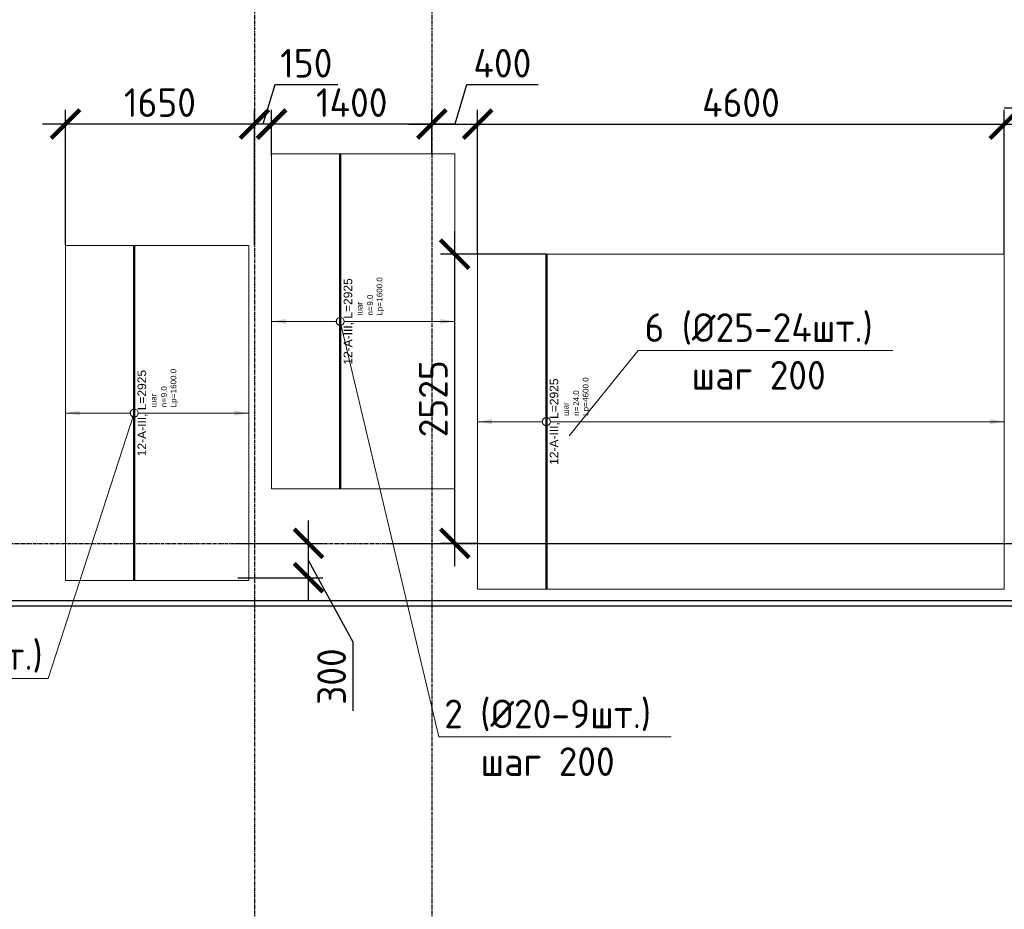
# Model space of a CAD drawing. Header units: millimetres. Extents: x -93479 to 1057970, y -66333 to 172656.
# Tile 384 of 473: x 826339 to 834939, y 32206 to 39975. Entities that reach past the tile are written whole.
import ezdxf
from ezdxf import colors
from ezdxf.entities.mleader import LeaderData, LeaderLine
from ezdxf.enums import TextEntityAlignment as Align
from ezdxf.math import Vec2, Vec3

# ---------------------------------------------------------------- set-up
doc = ezdxf.new("R2010")
doc.units = ezdxf.units.MM
doc.set_wipeout_variables(frame=1)
for name, pattern in [('01 Штриховая _4 мм_', [6, 3.5, -2.5]), ('______5', [1100, 800, -100, 100, -100]), ('GOST2.303 4', [7, 5, -2, 0]), ('осевая', [50.8, 31.75, -6.35, 6.35, -6.35])]:
    doc.linetypes.add(name, pattern=pattern)
for name, color, linetype, lineweight in [('0 Фундамент', 5, 'Continuous', 30), ('АрмСтер', 2, 'Continuous', 50), ('контур распр. стерхней', 2, 'GOST2.303 4', 20), ('Оси', 40, '______5', 18), ('подоснова', 151, 'Continuous', 5), ('РАЗМЕРЫ', 7, 'Continuous', 9)]:
    doc.layers.add(name, color=color, linetype=linetype, lineweight=lineweight)
doc.layers.add('АрмСтер_атрибуты', color=2, linetype='Continuous', lineweight=0, plot=False)
doc.styles.add('GOST-2.304_Type-B', font='GOST_Common.ttf')
doc.styles.get("Standard").update_dxf_attribs({"font": 'arial.ttf'})
doc.styles.add('Аннотативный', font='arial.ttf')
doc.dimstyles.new('СПДС', dxfattribs={"dimscale": 100, "dimtxt": 2.5, "dimasz": 2.5, "dimexe": 1.25, "dimexo": 0, "dimtad": 1, "dimdec": 0, "dimtxsty": 'GOST-2.304_Type-B', "dimblk": 'ARCHTICK', "dimcen": 2.5, "dimdle": 2, "dimadec": 0, "dimazin": 2, "dimtfac": 0.75, "dimtdec": 0, "dimtmove": 1, "dimatfit": 3, "dimfxl": 1, "dimtolj": 1, "dimarcsym": 1})

# ---------------------------------------------------------------- blocks, each defined once
blk = doc.blocks.new('оси')
at = {"layer": 'Оси', "color": 7, "linetype": 'осевая', "lineweight": 25, "transparency": 33554687}
for p, q in [((24563.5, 151.4), (24563.5, -36280.2)), ((26113.5, 151.4), (26113.5, -36280.2)), ((-11815.1, -20006.9), (53620.6, -20006.9)), ((-11416.6, -20506.9), (53620.6, -20506.9))]:
    blk.add_line(p, q, dxfattribs=at)
blk = doc.blocks.new('*U736')
at = {"layer": 'РАЗМЕРЫ'}
for p, q in [((112.5, 600), (-112.5, 600)), ((112.5, -1000), (-112.5, -1000))]:
    blk.add_line(p, q, dxfattribs=at)
at = {"layer": 'РАЗМЕРЫ', "ltscale": 15}
blk.add_line((0, -1000), (0, 600), dxfattribs=at)
at = {"layer": 'РАЗМЕРЫ'}
for points in [[(0, 600), (20.9, 474.8), (-20.9, 474.8)], [(0, -1000), (20.9, -874.8), (-20.9, -874.8)]]:
    blk.add_solid(points, dxfattribs=at)
at = {"layer": 'АрмСтер_атрибуты', "color": 215, "ltscale": 15, "style": 'Аннотативный'}
for s, p in [('шаг', (51.4, -194.2)), ('n=', (51.4, -285.1)), ('Lр=', (50.2, -367.8))]:
    blk.add_text(s, height=50, dxfattribs=at).set_placement(p)
at = {"layer": 'АрмСтер_атрибуты', "style": 'Аннотативный', "flags": 8}
blk.add_attdef('ПОЗ', (110, 29.6), '', height=75, dxfattribs=at)
at = {"layer": 'АрмСтер_атрибуты', "color": 215, "style": 'Аннотативный'}
for tag, p, flags in [('ШАГ', (190.9, -194.2), 10), ('КОЛ', (138, -285.1), 8), ('ШИРИНА', (172.9, -367.8), 8)]:
    blk.add_attdef(tag, p, '', height=50, dxfattribs=dict(at, flags=flags))
at = {"layer": 'АрмСтер_атрибуты', "flags": 9}
for tag, p in [('МАССА', (-1033.5, -1010.5)), ('ОБОЗНАЧЕНИЕ', (-1033.5, -1124.4))]:
    blk.add_attdef(tag, p, '', height=75, dxfattribs=at)
at = {"linetype": 'Continuous', "lineweight": 0}
blk.add_wipeout([(35, 0), (28.3, 20.6), (10.8, 33.3), (-10.8, 33.3), (-28.3, 20.6), (-35, 0), (-28.3, -20.6), (-10.8, -33.3), (10.8, -33.3), (28.3, -20.6)], dxfattribs=at)
at = {"color": 0, "linetype": 'ByBlock', "lineweight": -2, "ltscale": 100}
blk.add_line((-1462.5, 0), (1462.5, 0), dxfattribs=at)
at = {"layer": 'РАЗМЕРЫ'}
blk.add_circle((0, 0), 35, dxfattribs=at)
at = {"layer": 'АрмСтер_атрибуты', "style": 'Аннотативный', "flags": 8}
blk.add_attdef('НАИМЕНОВАНИЕ', text='', height=75, dxfattribs=at).set_placement((0, -29.3), align=Align.TOP_CENTER)
blk = doc.blocks.new('_None')
blk = doc.blocks.new('_ArchTick')
at = {"color": 0, "linetype": 'ByBlock', "const_width": 0.15}
blk.add_lwpolyline([(-0.5, -0.5), (0.5, 0.5)], dxfattribs=at)
blk = doc.blocks.new('*D818')
at = {"layer": 'DEFPOINTS', "color": 0, "ltscale": 100, "transparency": 16777216}
for p in [(826738.5, 39063.3), (826738.5, 38002.1), (828388.5, 38002.1)]:
    blk.add_point(p, dxfattribs=at)
at = {"layer": 'РАЗМЕРЫ', "color": 0, "lineweight": -2, "transparency": 16777216}
for p, q in [((826738.5, 38002.1), (826738.5, 39188.3)), ((828388.5, 38002.1), (828388.5, 39188.3)), ((828588.5, 39063.3), (826538.5, 39063.3))]:
    blk.add_line(p, q, dxfattribs=at)
at = {"layer": 'РАЗМЕРЫ', "color": 0, "lineweight": -2, "ltscale": 100, "transparency": 16777216, "xscale": 250, "yscale": 250, "zscale": 250, "rotation": 180}
blk.add_blockref('_ArchTick', (826738.5, 39063.3), dxfattribs=at)
at = {"layer": 'РАЗМЕРЫ', "color": 0, "lineweight": -2, "ltscale": 100, "transparency": 16777216, "xscale": 250, "yscale": 250, "zscale": 250}
blk.add_blockref('_ArchTick', (828388.5, 39063.3), dxfattribs=at)
at = {"layer": 'РАЗМЕРЫ', "color": 0, "ltscale": 100, "transparency": 16777216, "insert": (827563.5, 39250.9), "char_height": 250, "attachment_point": 5, "style": 'GOST-2.304_Type-B'}
blk.add_mtext('\\A1;1650', dxfattribs=at)
blk = doc.blocks.new('*U733')
at = {"layer": 'РАЗМЕРЫ'}
for p, q in [((112.5, 600), (-112.5, 600)), ((112.5, -4000), (-112.5, -4000))]:
    blk.add_line(p, q, dxfattribs=at)
at = {"layer": 'РАЗМЕРЫ', "ltscale": 15}
blk.add_line((0, -4000), (0, 600), dxfattribs=at)
at = {"layer": 'РАЗМЕРЫ'}
for points in [[(0, 600), (20.9, 474.8), (-20.9, 474.8)], [(0, -4000), (20.9, -3874.8), (-20.9, -3874.8)]]:
    blk.add_solid(points, dxfattribs=at)
at = {"layer": 'АрмСтер_атрибуты', "color": 215, "ltscale": 15, "style": 'Аннотативный'}
for s, p in [('шаг', (51.4, -194.2)), ('n=', (51.4, -285.1)), ('Lр=', (50.2, -367.8))]:
    blk.add_text(s, height=50, dxfattribs=at).set_placement(p)
at = {"layer": 'АрмСтер_атрибуты', "style": 'Аннотативный', "flags": 8}
blk.add_attdef('ПОЗ', (110, 29.6), '', height=75, dxfattribs=at)
at = {"layer": 'АрмСтер_атрибуты', "color": 215, "style": 'Аннотативный'}
for tag, p, flags in [('ШАГ', (190.9, -194.2), 10), ('КОЛ', (138, -285.1), 8), ('ШИРИНА', (172.9, -367.8), 8)]:
    blk.add_attdef(tag, p, '', height=50, dxfattribs=dict(at, flags=flags))
at = {"layer": 'АрмСтер_атрибуты', "flags": 9}
for tag, p in [('МАССА', (-1033.5, -1010.5)), ('ОБОЗНАЧЕНИЕ', (-1033.5, -1124.4))]:
    blk.add_attdef(tag, p, '', height=75, dxfattribs=at)
at = {"linetype": 'Continuous', "lineweight": 0}
blk.add_wipeout([(35, 0), (28.3, 20.6), (10.8, 33.3), (-10.8, 33.3), (-28.3, 20.6), (-35, 0), (-28.3, -20.6), (-10.8, -33.3), (10.8, -33.3), (28.3, -20.6)], dxfattribs=at)
at = {"color": 0, "linetype": 'ByBlock', "lineweight": -2, "ltscale": 100}
blk.add_line((-1462.5, 0), (1462.5, 0), dxfattribs=at)
at = {"layer": 'РАЗМЕРЫ'}
blk.add_circle((0, 0), 35, dxfattribs=at)
at = {"layer": 'АрмСтер_атрибуты', "style": 'Аннотативный', "flags": 8}
blk.add_attdef('НАИМЕНОВАНИЕ', text='', height=75, dxfattribs=at).set_placement((0, -29.3), align=Align.TOP_CENTER)
blk = doc.blocks.new('*D880')
at = {"layer": 'DEFPOINTS', "color": 0, "ltscale": 100, "transparency": 16777216}
for p in [(830138.5, 37927.1), (830938.5, 37927.1), (830338.5, 35402.1)]:
    blk.add_point(p, dxfattribs=at)
at = {"layer": 'РАЗМЕРЫ', "color": 0, "lineweight": -2, "transparency": 16777216}
for p, q in [((830138.5, 35202.1), (830138.5, 38127.1)), ((830938.5, 37927.1), (830013.5, 37927.1)), ((830338.5, 35402.1), (830013.5, 35402.1))]:
    blk.add_line(p, q, dxfattribs=at)
at = {"layer": 'РАЗМЕРЫ', "color": 0, "lineweight": -2, "ltscale": 100, "transparency": 16777216, "xscale": 250, "yscale": 250, "zscale": 250}
for p, rotation in [((830138.5, 37927.1), 90), ((830138.5, 35402.1), 270)]:
    blk.add_blockref('_ArchTick', p, dxfattribs=dict(at, rotation=rotation))
at = {"layer": 'РАЗМЕРЫ', "color": 0, "ltscale": 100, "transparency": 16777216, "insert": (829950.9, 36664.6), "char_height": 250, "attachment_point": 5, "rotation": 90, "style": 'GOST-2.304_Type-B'}
blk.add_mtext('\\A1;2525', dxfattribs=at)
blk = doc.blocks.new('*D819')
at = {"layer": 'DEFPOINTS', "color": 0, "ltscale": 100, "transparency": 16777216}
for p in [(830338.5, 39063.3), (829938.5, 38802.1), (830338.5, 37927.1)]:
    blk.add_point(p, dxfattribs=at)
at = {"layer": 'РАЗМЕРЫ', "color": 0, "lineweight": -2, "transparency": 16777216}
for p, q in [((830241.7, 39407.2), (830138.5, 39063.3)), ((830867.2, 39407.2), (830241.7, 39407.2)), ((829938.5, 38802.1), (829938.5, 39188.3)), ((830338.5, 37927.1), (830338.5, 39188.3)), ((829738.5, 39063.3), (830538.5, 39063.3))]:
    blk.add_line(p, q, dxfattribs=at)
at = {"layer": 'РАЗМЕРЫ', "color": 0, "lineweight": -2, "ltscale": 100, "transparency": 16777216, "xscale": 250, "yscale": 250, "zscale": 250, "rotation": 180}
blk.add_blockref('_ArchTick', (829938.5, 39063.3), dxfattribs=at)
at = {"layer": 'РАЗМЕРЫ', "color": 0, "lineweight": -2, "ltscale": 100, "transparency": 16777216, "xscale": 250, "yscale": 250, "zscale": 250}
blk.add_blockref('_ArchTick', (830338.5, 39063.3), dxfattribs=at)
at = {"layer": 'РАЗМЕРЫ', "color": 0, "ltscale": 100, "transparency": 16777216, "insert": (830554.4, 39594.8), "char_height": 250, "attachment_point": 5, "style": 'GOST-2.304_Type-B'}
blk.add_mtext('\\A1;400', dxfattribs=at)
blk = doc.blocks.new('*D882')
at = {"layer": 'DEFPOINTS', "color": 0, "ltscale": 100, "transparency": 16777216}
for p in [(837098.5, 37927.1), (837138.5, 37927.1), (829545.1, 35402.1)]:
    blk.add_point(p, dxfattribs=at)
at = {"layer": 'РАЗМЕРЫ', "color": 0, "lineweight": -2, "transparency": 16777216}
for p, q in [((837098.5, 35202.1), (837098.5, 38127.1)), ((837138.5, 37927.1), (836973.5, 37927.1)), ((829545.1, 35402.1), (837223.5, 35402.1))]:
    blk.add_line(p, q, dxfattribs=at)
at = {"layer": 'РАЗМЕРЫ', "color": 0, "lineweight": -2, "ltscale": 100, "transparency": 16777216, "xscale": 250, "yscale": 250, "zscale": 250}
for p, rotation in [((837098.5, 37927.1), 90), ((837098.5, 35402.1), 270)]:
    blk.add_blockref('_ArchTick', p, dxfattribs=dict(at, rotation=rotation))
at = {"layer": 'РАЗМЕРЫ', "color": 0, "ltscale": 100, "transparency": 16777216, "insert": (836910.9, 36664.6), "char_height": 250, "attachment_point": 5, "rotation": 90, "style": 'GOST-2.304_Type-B'}
blk.add_mtext('\\A1;2525', dxfattribs=at)
blk = doc.blocks.new('*U726')
at = {"layer": 'РАЗМЕРЫ'}
for p, q in [((112.5, 600), (-112.5, 600)), ((112.5, -1000), (-112.5, -1000))]:
    blk.add_line(p, q, dxfattribs=at)
at = {"layer": 'РАЗМЕРЫ', "ltscale": 15}
blk.add_line((0, -1000), (0, 600), dxfattribs=at)
at = {"layer": 'РАЗМЕРЫ'}
for points in [[(0, 600), (20.9, 474.8), (-20.9, 474.8)], [(0, -1000), (20.9, -874.8), (-20.9, -874.8)]]:
    blk.add_solid(points, dxfattribs=at)
at = {"layer": 'АрмСтер_атрибуты', "color": 215, "ltscale": 15, "style": 'Аннотативный'}
for s, p in [('шаг', (51.4, -194.2)), ('n=', (51.4, -285.1)), ('Lр=', (50.2, -367.8))]:
    blk.add_text(s, height=50, dxfattribs=at).set_placement(p)
at = {"layer": 'АрмСтер_атрибуты', "style": 'Аннотативный', "flags": 8}
blk.add_attdef('ПОЗ', (110, 29.6), '', height=75, dxfattribs=at)
at = {"layer": 'АрмСтер_атрибуты', "color": 215, "style": 'Аннотативный'}
for tag, p, flags in [('ШАГ', (190.9, -194.2), 10), ('КОЛ', (138, -285.1), 8), ('ШИРИНА', (172.9, -367.8), 8)]:
    blk.add_attdef(tag, p, '', height=50, dxfattribs=dict(at, flags=flags))
at = {"layer": 'АрмСтер_атрибуты', "flags": 9}
for tag, p in [('МАССА', (-1033.5, -1010.5)), ('ОБОЗНАЧЕНИЕ', (-1033.5, -1124.4))]:
    blk.add_attdef(tag, p, '', height=75, dxfattribs=at)
at = {"linetype": 'Continuous', "lineweight": 0}
blk.add_wipeout([(35, 0), (28.3, 20.6), (10.8, 33.3), (-10.8, 33.3), (-28.3, 20.6), (-35, 0), (-28.3, -20.6), (-10.8, -33.3), (10.8, -33.3), (28.3, -20.6)], dxfattribs=at)
at = {"color": 0, "linetype": 'ByBlock', "lineweight": -2, "ltscale": 100}
blk.add_line((-1462.5, 0), (1462.5, 0), dxfattribs=at)
at = {"layer": 'РАЗМЕРЫ'}
blk.add_circle((0, 0), 35, dxfattribs=at)
at = {"layer": 'АрмСтер_атрибуты', "style": 'Аннотативный', "flags": 8}
blk.add_attdef('НАИМЕНОВАНИЕ', text='', height=75, dxfattribs=at).set_placement((0, -29.3), align=Align.TOP_CENTER)
blk = doc.blocks.new('*D766')
at = {"layer": 'DEFPOINTS', "color": 0, "ltscale": 100, "transparency": 16777216}
for p in [(828538.5, 39063.3), (828538.5, 38787.9), (829938.5, 38802.1)]:
    blk.add_point(p, dxfattribs=at)
at = {"layer": 'РАЗМЕРЫ', "color": 0, "lineweight": -2, "transparency": 16777216}
for p, q in [((828538.5, 38787.9), (828538.5, 39188.3)), ((829938.5, 38802.1), (829938.5, 39188.3)), ((830138.5, 39063.3), (828338.5, 39063.3))]:
    blk.add_line(p, q, dxfattribs=at)
at = {"layer": 'РАЗМЕРЫ', "color": 0, "lineweight": -2, "ltscale": 100, "transparency": 16777216, "xscale": 250, "yscale": 250, "zscale": 250, "rotation": 180}
blk.add_blockref('_ArchTick', (828538.5, 39063.3), dxfattribs=at)
at = {"layer": 'РАЗМЕРЫ', "color": 0, "lineweight": -2, "ltscale": 100, "transparency": 16777216, "xscale": 250, "yscale": 250, "zscale": 250}
blk.add_blockref('_ArchTick', (829938.5, 39063.3), dxfattribs=at)
at = {"layer": 'РАЗМЕРЫ', "color": 0, "ltscale": 100, "transparency": 16777216, "insert": (829238.5, 39250.9), "char_height": 250, "attachment_point": 5, "style": 'GOST-2.304_Type-B'}
blk.add_mtext('\\A1;1400', dxfattribs=at)
blk = doc.blocks.new('*D847')
at = {"layer": 'DEFPOINTS', "color": 0, "ltscale": 100, "transparency": 16777216}
for p in [(835138.5, 39202.1), (835138.5, 38865.4), (835638.5, 38865.4)]:
    blk.add_point(p, dxfattribs=at)
at = {"layer": 'РАЗМЕРЫ', "color": 0, "lineweight": -2, "transparency": 16777216}
for p, q in [((835491.7, 39546), (835388.5, 39202.1)), ((836092.1, 39546), (835491.7, 39546)), ((835138.5, 38865.4), (835138.5, 39327.1)), ((835638.5, 38865.4), (835638.5, 39327.1)), ((835838.5, 39202.1), (834938.5, 39202.1))]:
    blk.add_line(p, q, dxfattribs=at)
at = {"layer": 'РАЗМЕРЫ', "color": 0, "lineweight": -2, "ltscale": 100, "transparency": 16777216, "xscale": 250, "yscale": 250, "zscale": 250, "rotation": 180}
blk.add_blockref('_ArchTick', (835138.5, 39202.1), dxfattribs=at)
at = {"layer": 'РАЗМЕРЫ', "color": 0, "lineweight": -2, "ltscale": 100, "transparency": 16777216, "xscale": 250, "yscale": 250, "zscale": 250}
blk.add_blockref('_ArchTick', (835638.5, 39202.1), dxfattribs=at)
at = {"layer": 'РАЗМЕРЫ', "color": 0, "ltscale": 100, "transparency": 16777216, "insert": (835791.9, 39733.6), "char_height": 250, "attachment_point": 5, "style": 'GOST-2.304_Type-B'}
blk.add_mtext('\\A1;500', dxfattribs=at)
blk = doc.blocks.new('*D1470')
at = {"layer": 'DEFPOINTS', "color": 0, "ltscale": 100, "transparency": 16777216}
for p in [(828217.7, 35402.1), (828861, 35402.1), (828242.4, 35102.1)]:
    blk.add_point(p, dxfattribs=at)
at = {"layer": 'РАЗМЕРЫ', "color": 0, "lineweight": -2, "transparency": 16777216}
for p, q in [((828861, 34902.1), (828861, 35602.1)), ((828217.7, 35402.1), (828986, 35402.1)), ((829250.6, 34538.7), (828861, 35252.1)), ((828242.4, 35102.1), (828986, 35102.1)), ((829250.6, 33938.2), (829250.6, 34538.7))]:
    blk.add_line(p, q, dxfattribs=at)
at = {"layer": 'РАЗМЕРЫ', "color": 0, "lineweight": -2, "ltscale": 100, "transparency": 16777216, "xscale": 250, "yscale": 250, "zscale": 250}
for p, rotation in [((828861, 35402.1), 90), ((828861, 35102.1), 270)]:
    blk.add_blockref('_ArchTick', p, dxfattribs=dict(at, rotation=rotation))
at = {"layer": 'РАЗМЕРЫ', "color": 0, "ltscale": 100, "transparency": 16777216, "insert": (829063, 34238.4), "char_height": 250, "attachment_point": 5, "rotation": 90, "style": 'GOST-2.304_Type-B'}
blk.add_mtext('\\A1;300', dxfattribs=at)
blk = doc.blocks.new('*D1471')
at = {"layer": 'DEFPOINTS', "color": 0, "ltscale": 100, "transparency": 16777216}
for p in [(828388.5, 39063.3), (828388.5, 39063.3), (828538.5, 38787.9)]:
    blk.add_point(p, dxfattribs=at)
at = {"layer": 'РАЗМЕРЫ', "color": 0, "lineweight": -2, "transparency": 16777216}
for p, q in [((828566.7, 39407.2), (828463.5, 39063.3)), ((829117.1, 39407.2), (828566.7, 39407.2)), ((828388.5, 39063.3), (828388.5, 39188.3)), ((828538.5, 38787.9), (828538.5, 39188.3)), ((828738.5, 39063.3), (828188.5, 39063.3))]:
    blk.add_line(p, q, dxfattribs=at)
at = {"layer": 'РАЗМЕРЫ', "color": 0, "lineweight": -2, "ltscale": 100, "transparency": 16777216, "xscale": 250, "yscale": 250, "zscale": 250, "rotation": 180}
blk.add_blockref('_ArchTick', (828388.5, 39063.3), dxfattribs=at)
at = {"layer": 'РАЗМЕРЫ', "color": 0, "lineweight": -2, "ltscale": 100, "transparency": 16777216, "xscale": 250, "yscale": 250, "zscale": 250}
blk.add_blockref('_ArchTick', (828538.5, 39063.3), dxfattribs=at)
at = {"layer": 'РАЗМЕРЫ', "color": 0, "ltscale": 100, "transparency": 16777216, "insert": (828841.9, 39594.8), "char_height": 250, "attachment_point": 5, "style": 'GOST-2.304_Type-B'}
blk.add_mtext('\\A1;150', dxfattribs=at)
blk = doc.blocks.new('*D1472')
at = {"layer": 'DEFPOINTS', "color": 0, "ltscale": 100, "transparency": 16777216}
for p in [(834938.5, 39063.3), (830338.5, 37927.1), (834938.5, 37927.1)]:
    blk.add_point(p, dxfattribs=at)
at = {"layer": 'РАЗМЕРЫ', "color": 0, "lineweight": -2, "transparency": 16777216}
for p, q in [((830338.5, 37927.1), (830338.5, 39188.3)), ((834938.5, 37927.1), (834938.5, 39188.3)), ((830138.5, 39063.3), (835138.5, 39063.3))]:
    blk.add_line(p, q, dxfattribs=at)
at = {"layer": 'РАЗМЕРЫ', "color": 0, "lineweight": -2, "ltscale": 100, "transparency": 16777216, "xscale": 250, "yscale": 250, "zscale": 250, "rotation": 180}
blk.add_blockref('_ArchTick', (830338.5, 39063.3), dxfattribs=at)
at = {"layer": 'РАЗМЕРЫ', "color": 0, "lineweight": -2, "ltscale": 100, "transparency": 16777216, "xscale": 250, "yscale": 250, "zscale": 250}
blk.add_blockref('_ArchTick', (834938.5, 39063.3), dxfattribs=at)
at = {"layer": 'РАЗМЕРЫ', "color": 0, "ltscale": 100, "transparency": 16777216, "insert": (832638.5, 39250.9), "char_height": 250, "attachment_point": 5, "style": 'GOST-2.304_Type-B'}
blk.add_mtext('\\A1;4600', dxfattribs=at)

msp = doc.modelspace()

# ---------------------------------------------------------------- linework, layer by layer
at = {"layer": '0 Фундамент', "color": 7}
msp.add_line((808038.6, 34902.1), (855838.6, 34902.1), dxfattribs=at)
msp.add_lwpolyline([(812138.6, 34852.1), (812138.6, 33402.1), (816338.6, 33402.1), (816338.6, 29902.1), (820238.6, 29902.1), (820238.6, 22752.1), (845838.6, 22752.1), (845838.6, 28902.1), (849438.6, 28902.1), (849438.6, 34852.1), (812138.6, 34852.1)], dxfattribs=at)
at = {"layer": 'контур распр. стерхней', "color": 7, "linetype": '01 Штриховая _4 мм_'}
for points in [[(830138.5, 38802.1), (830138.5, 35877.1), (828538.5, 35877.1), (828538.5, 38802.1)], [(828338.5, 38002.1), (828338.5, 35077.1), (826738.5, 35077.1), (826738.5, 38002.1)], [(834938.5, 37927.1), (834938.5, 35002.1), (830338.5, 35002.1), (830338.5, 37927.1)]]:
    msp.add_lwpolyline(points, close=True, dxfattribs=at)

# ---------------------------------------------------------------- block references
at = {"color": 7}
msp.add_blockref('оси', (803825, 55409), dxfattribs=at)

# ---------------------------------------------------------------- dimensions: what is measured, and where the dimension line sits
at = {"layer": 'РАЗМЕРЫ', "color": 7}
dim = msp.add_linear_dim(base=(835138.5, 39202.1), p1=(835638.5, 38865.4), p2=(835138.5, 38865.4), dimstyle='СПДС', dxfattribs=at)
dim.commit()
dim.dimension.update_dxf_attribs({"geometry": '*D847', "text_midpoint": (835554.2, 39733.6)})

# ---------------------------------------------------------------- next in the draw order: block references
at = {"layer": 'АрмСтер', "color": 7, "ltscale": 15}
ref = msp.add_blockref('*U736', (827338.5, 36539.6), dxfattribs=dict(at, rotation=90))
ref.add_attrib('НАИМЕНОВАНИЕ', '12-A-III, L=2925', dxfattribs={"layer": 'АрмСтер_атрибуты', "height": 75, "rotation": 90, "style": 'Аннотативный', "flags": 8}).set_placement((827367.8, 36539.6), align=Align.TOP_CENTER)
ref.add_attrib('КОЛ', '9.0', (827623.6, 36677.7), dxfattribs={"layer": 'АрмСтер_атрибуты', "color": 215, "height": 50, "rotation": 90, "style": 'Аннотативный', "flags": 8})
ref.add_attrib('ШИРИНА', '1600.0', (827706.3, 36712.5), dxfattribs={"layer": 'АрмСтер_атрибуты', "color": 215, "height": 50, "rotation": 90, "style": 'Аннотативный', "flags": 8})
ref = msp.add_blockref('*U733', (830938.5, 36464.6), dxfattribs=dict(at, rotation=90))
ref.add_attrib('НАИМЕНОВАНИЕ', '12-A-III, L=2925', dxfattribs={"layer": 'АрмСтер_атрибуты', "height": 75, "rotation": 90, "style": 'Аннотативный', "flags": 8}).set_placement((830967.8, 36464.6), align=Align.TOP_CENTER)
ref.add_attrib('КОЛ', '24.0', (831223.6, 36602.7), dxfattribs={"layer": 'АрмСтер_атрибуты', "color": 215, "height": 50, "rotation": 90, "style": 'Аннотативный', "flags": 8})
ref.add_attrib('ШИРИНА', '4600.0', (831306.3, 36637.5), dxfattribs={"layer": 'АрмСтер_атрибуты', "color": 215, "height": 50, "rotation": 90, "style": 'Аннотативный', "flags": 8})

# ---------------------------------------------------------------- next in the draw order: dimensions: what is measured, and where the dimension line sits
at = {"layer": 'РАЗМЕРЫ', "color": 7}
for base, p1, p2, picture, middle in [((830338.5, 39063.3), (829938.5, 38802.1), (830338.5, 37927.1), '*D819', (830304.2, 39594.8)), ((826738.5, 39063.3), (828388.5, 38002.1), (826738.5, 38002.1), '*D818', (827563.5, 39250.9))]:
    dim = msp.add_linear_dim(base=base, p1=p1, p2=p2, dimstyle='СПДС', dxfattribs=at)
    dim.commit()
    dim.dimension.update_dxf_attribs({"geometry": picture, "text_midpoint": middle})
for base, p1, p2, picture, middle in [((837098.5, 37927.1), (829545.1, 35402.1), (837138.5, 37927.1), '*D882', (836910.9, 36664.6)), ((830138.5, 37927.1), (830338.5, 35402.1), (830938.5, 37927.1), '*D880', (829950.9, 36664.6))]:
    dim = msp.add_linear_dim(base=base, p1=p1, p2=p2, angle=90, dimstyle='СПДС', dxfattribs=at)
    dim.commit()
    dim.dimension.update_dxf_attribs({"geometry": picture, "text_midpoint": middle})
dim = msp.add_linear_dim(base=(828861, 35402.1), p1=(828242.4, 35102.1), p2=(828217.7, 35402.1), angle=90, dimstyle='СПДС', dxfattribs=at)
dim.commit()
dim.dimension.update_dxf_attribs({"geometry": '*D1470', "text_midpoint": (829250.6, 34476.2), "dimtype": 160})

# ---------------------------------------------------------------- next in the draw order: leaders
at = {"layer": 'подоснова', "color": 7, "ltscale": 0.3}
ml = msp.add_multileader_mtext('Standard', dxfattribs=at)
ml.set_content('6 (%%C25-24шт.)\\Pшаг 200', color=7, style='GOST-2.304_Type-B')
ml.set_leader_properties(color=7, linetype='ByLayer', lineweight=15)
ml.set_arrow_properties(name='NONE')
ml.build(insert=Vec2(0, 0))
ml.multileader.update_dxf_attribs({"text_left_attachment_type": 6, "text_right_attachment_type": 6, "dogleg_length": 0.1, "arrow_head_size": 18})
ctx = ml.context
ctx.base_point, ctx.char_height, ctx.arrow_head_size, ctx.landing_gap_size, ctx.plane_origin = Vec3(831742.6, 37111.5), 250, 18, 20, Vec3(823022.7, 36433.9)
ctx.left_attachment, ctx.right_attachment, ctx.text_align_type = 6, 6, 1
notes = []
notes.append((ctx, [(0, (1, 1, 0), (831741.5, 37086.4), (1, 0), 0.1, [(0, [(831138.5, 36339.6)], 0, [])])]))
ctx.mtext.insert, ctx.mtext.alignment, ctx.mtext.flow_direction = Vec3(832792.9, 37411.5), 2, 5
ml = msp.add_multileader_mtext('Standard', dxfattribs=at)
ml.set_content('2 (%%C20-9шт.)\\Pшаг 200', color=7, style='GOST-2.304_Type-B')
ml.set_leader_properties(color=7, linetype='ByLayer', lineweight=15)
ml.set_arrow_properties(name='NONE')
ml.build(insert=Vec2(0, 0))
ml.multileader.update_dxf_attribs({"text_left_attachment_type": 6, "text_right_attachment_type": 6, "dogleg_length": 0.1, "arrow_head_size": 18})
ctx = ml.context
ctx.base_point, ctx.char_height, ctx.arrow_head_size, ctx.landing_gap_size, ctx.plane_origin = Vec3(824686.1, 34248), 250, 18, 20, Vec3(819222.7, 36633.9)
ctx.left_attachment, ctx.right_attachment, ctx.text_align_type = 6, 6, 1
notes.append((ctx, [(0, (1, 1, 0), (826587.7, 34222.9), (-1, 0), 0.1, [(0, [(827338.5, 36539.6)], 0, [])])]))
ctx.mtext.insert, ctx.mtext.alignment, ctx.mtext.flow_direction = Vec3(825636.4, 34548), 2, 5
for ctx, leaders in notes:
    for number, flags, end, landing, length, lines in leaders:
        leader = LeaderData()
        leader.index, (leader.has_last_leader_line, leader.has_dogleg_vector, leader.attachment_direction) = number, flags
        leader.last_leader_point, leader.dogleg_vector, leader.dogleg_length = Vec3(end), Vec3(landing), length
        for number, points, colour, breaks in lines:
            line = LeaderLine()
            line.index, line.vertices, line.color, line.breaks = number, Vec3.list(points), colors.encode_raw_color(colour), breaks
            leader.lines.append(line)
        ctx.leaders.append(leader)

# ---------------------------------------------------------------- next in the draw order: block references
at = {"layer": 'АрмСтер', "color": 7, "ltscale": 15}
ref = msp.add_blockref('*U726', (829138.5, 37339.6), dxfattribs=dict(at, rotation=90))
ref.add_attrib('НАИМЕНОВАНИЕ', '12-A-III, L=2925', dxfattribs={"layer": 'АрмСтер_атрибуты', "height": 75, "rotation": 90, "style": 'Аннотативный', "flags": 8}).set_placement((829167.8, 37339.6), align=Align.TOP_CENTER)
ref.add_attrib('КОЛ', '9.0', (829423.6, 37477.7), dxfattribs={"layer": 'АрмСтер_атрибуты', "color": 215, "height": 50, "rotation": 90, "style": 'Аннотативный', "flags": 8})
ref.add_attrib('ШИРИНА', '1600.0', (829506.3, 37512.5), dxfattribs={"layer": 'АрмСтер_атрибуты', "color": 215, "height": 50, "rotation": 90, "style": 'Аннотативный', "flags": 8})

# ---------------------------------------------------------------- next in the draw order: dimensions: what is measured, and where the dimension line sits
at = {"layer": 'РАЗМЕРЫ', "color": 7}
for base, p1, p2, picture, middle in [((828388.5, 39063.3), (828538.5, 38787.9), (828388.5, 39063.3), '*D1471', (828629.2, 39594.8)), ((828538.5, 39063.3), (829938.5, 38802.1), (828538.5, 38787.9), '*D766', (829238.5, 39250.9)), ((834938.5, 39063.3), (830338.5, 37927.1), (834938.5, 37927.1), '*D1472', (832638.5, 39250.9))]:
    dim = msp.add_linear_dim(base=base, p1=p1, p2=p2, dimstyle='СПДС', dxfattribs=at)
    dim.commit()
    dim.dimension.update_dxf_attribs({"geometry": picture, "text_midpoint": middle})

# ---------------------------------------------------------------- next in the draw order: leaders
at = {"layer": 'подоснова', "color": 7, "ltscale": 0.3}
ml = msp.add_multileader_mtext('Standard', dxfattribs=at)
ml.set_content('2 (%%C20-9шт.)\\Pшаг 200', color=7, style='GOST-2.304_Type-B')
ml.set_leader_properties(color=7, linetype='ByLayer', lineweight=15)
ml.set_arrow_properties(name='NONE')
ml.build(insert=Vec2(0, 0))
ml.multileader.update_dxf_attribs({"text_left_attachment_type": 6, "text_right_attachment_type": 6, "dogleg_length": 0.1, "arrow_head_size": 18})
ctx = ml.context
ctx.base_point, ctx.char_height, ctx.arrow_head_size, ctx.landing_gap_size, ctx.plane_origin = Vec3(829999.4, 33737.8), 250, 18, 20, Vec3(821022.7, 37433.9)
ctx.left_attachment, ctx.right_attachment, ctx.text_align_type = 6, 6, 1
notes = []
notes.append((ctx, [(0, (1, 1, 0), (829998.4, 33712.8), (1, 0), 0.1, [(0, [(829138.5, 37339.6)], 0, [])])]))
ctx.mtext.insert, ctx.mtext.alignment, ctx.mtext.flow_direction = Vec3(830949.7, 34037.8), 2, 5
for ctx, leaders in notes:
    for number, flags, end, landing, length, lines in leaders:
        leader = LeaderData()
        leader.index, (leader.has_last_leader_line, leader.has_dogleg_vector, leader.attachment_direction) = number, flags
        leader.last_leader_point, leader.dogleg_vector, leader.dogleg_length = Vec3(end), Vec3(landing), length
        for number, points, colour, breaks in lines:
            line = LeaderLine()
            line.index, line.vertices, line.color, line.breaks = number, Vec3.list(points), colors.encode_raw_color(colour), breaks
            leader.lines.append(line)
        ctx.leaders.append(leader)

doc.saveas('drawing.dxf')
